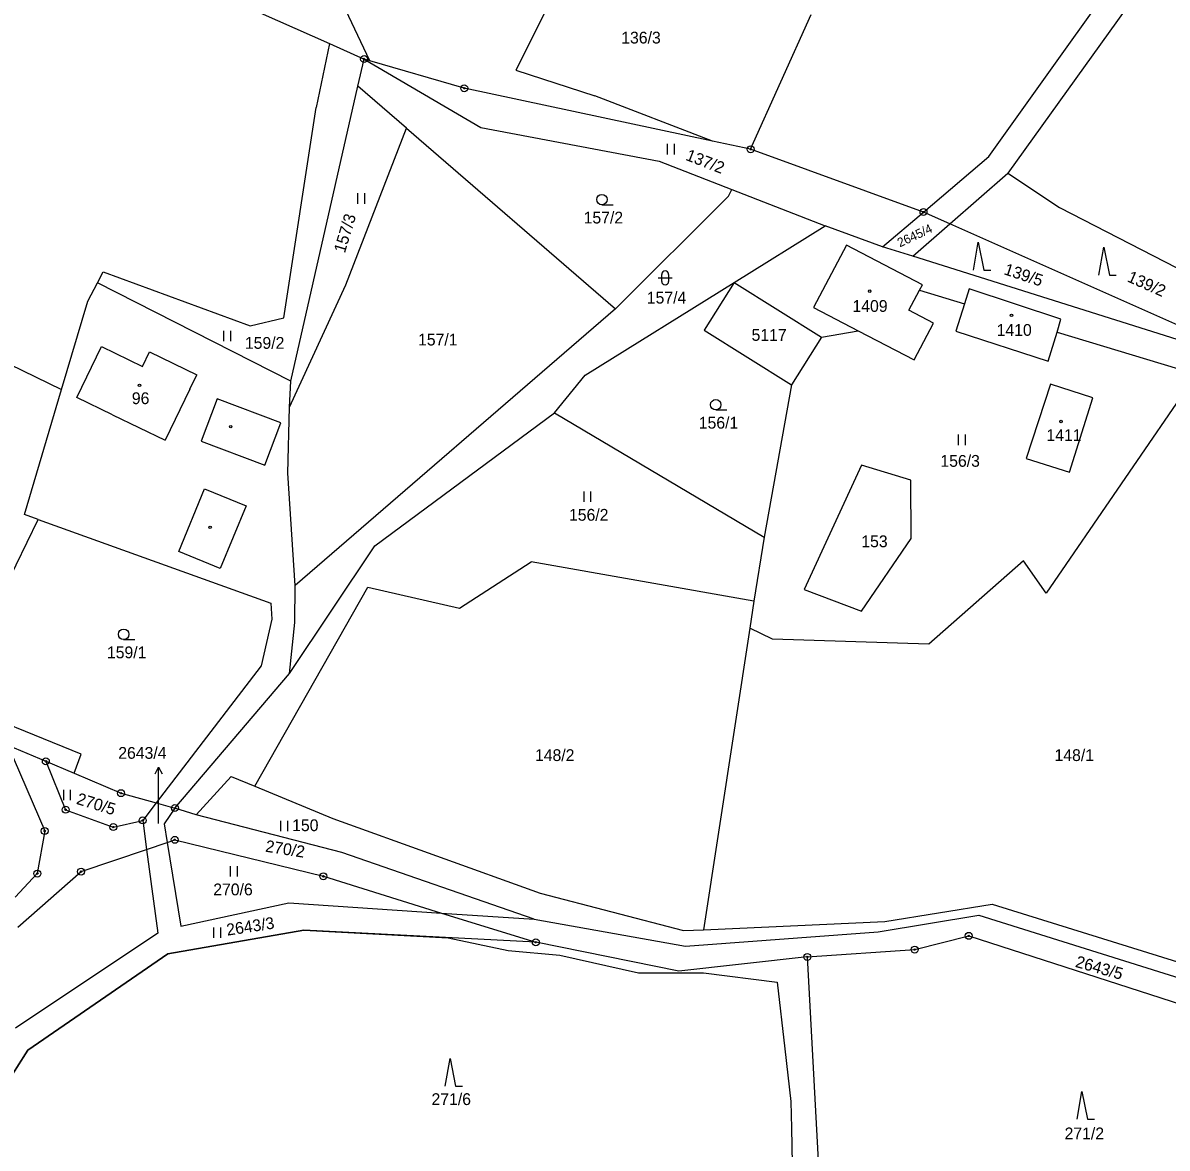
# Model space of a CAD drawing. Extents: x -439246 to -433691, y -1130252 to -1121148.
# Drawn here: x -436505.5 to -436340.6, y -1123578.6 to -1123416.5 of the extents above; entities that cross this region are included whole.
import ezdxf

# ---------------------------------------------------------------- set-up
doc = ezdxf.new("R2010")
doc.units = 0
for name, color, linetype in [('Vrstva 1', 7, 'Continuous'), ('Vrstva 16', 7, 'Continuous'), ('Vrstva 18', 7, 'Continuous'), ('Vrstva 19', 7, 'Continuous'), ('Vrstva 24', 7, 'Continuous'), ('Vrstva 25', 7, 'Continuous'), ('Vrstva 3', 7, 'Continuous'), ('Vrstva 37', 7, 'Continuous'), ('Vrstva 4', 7, 'Continuous'), ('Vrstva 52', 7, 'Continuous'), ('Vrstva 6', 7, 'Continuous')]:
    doc.layers.add(name, color=color, linetype=linetype)

msp = doc.modelspace()

# ---------------------------------------------------------------- linework, layer by layer
at = {"layer": 'Vrstva 1'}
for p, q in [((-436492.31, -1123405.7), (-436461.3, -1123419.49)), ((-436455.47, -1123421.96), (-436462.41, -1123407.38)), ((-436400.62, -1123434.71), (-436391.9, -1123415.32)), ((-436461.3, -1123419.49), (-436463.24, -1123428.7)), ((-436461.3, -1123419.49), (-436456.31, -1123421.71)), ((-436457.2, -1123425.62), (-436456.31, -1123421.71)), ((-436455.47, -1123421.96), (-436456.31, -1123421.71)), ((-436441.89, -1123425.92), (-436455.47, -1123421.96)), ((-436466.87, -1123468.11), (-436457.2, -1123425.62)), ((-436450.21, -1123431.67), (-436457.2, -1123425.62)), ((-436406.1, -1123433.54), (-436441.89, -1123425.92)), ((-436406.1, -1123433.54), (-436423.05, -1123427)), ((-436400.62, -1123434.71), (-436406.1, -1123433.54)), ((-436375.71, -1123443.76), (-436400.62, -1123434.71)), ((-436375.71, -1123443.76), (-436366.29, -1123435.75)), ((-436371.89, -1123445.46), (-436363.56, -1123438.14)), ((-436381.6, -1123448.77), (-436375.71, -1123443.76)), ((-436371.89, -1123445.46), (-436375.71, -1123443.76)), ((-436377.23, -1123450.14), (-436371.89, -1123445.46)), ((-436335.46, -1123461.65), (-436371.89, -1123445.46)), ((-436386.82, -1123448.53), (-436391.58, -1123457.5)), ((-436375.85, -1123454.23), (-436386.82, -1123448.53)), ((-436377.81, -1123457.91), (-436376.28, -1123455.04)), ((-436376.28, -1123455.04), (-436375.85, -1123454.23)), ((-436376.28, -1123455.04), (-436369.82, -1123457)), ((-436369.14, -1123454.81), (-436369.82, -1123457)), ((-436355.9, -1123459.21), (-436369.14, -1123454.81)), ((-436369.82, -1123457), (-436371.03, -1123460.94)), ((-436391.58, -1123457.5), (-436385.12, -1123460.87)), ((-436374.29, -1123459.78), (-436377.81, -1123457.91)), ((-436377.07, -1123465.07), (-436374.29, -1123459.78)), ((-436356.46, -1123461.06), (-436355.9, -1123459.21)), ((-436390.42, -1123461.81), (-436385.12, -1123460.87)), ((-436385.12, -1123460.87), (-436377.07, -1123465.07)), ((-436371.03, -1123460.94), (-436357.73, -1123465.25)), ((-436357.73, -1123465.25), (-436356.46, -1123461.06)), ((-436356.46, -1123461.06), (-436336.41, -1123467.15)), ((-436357.4, -1123468.58), (-436360.91, -1123479.26)), ((-436351.31, -1123470.55), (-436357.4, -1123468.58)), ((-436354.68, -1123481.24), (-436351.31, -1123470.55)), ((-436360.91, -1123479.26), (-436354.68, -1123481.24))]:
    msp.add_line(p, q, dxfattribs=at)
for points in [[(-436366.29, -1123435.75), (-436340.92, -1123400.2)], [(-436340.4, -1123405.87), (-436363.56, -1123438.14)], [(-436429.09, -1123412.58), (-436434.46, -1123423.3)], [(-436456.31, -1123421.71), (-436439.5, -1123431.56)], [(-436434.46, -1123423.3), (-436423.05, -1123427)], [(-436467.86, -1123459.02), (-436463.24, -1123428.7)], [(-436458.96, -1123454.25), (-436450.21, -1123431.67)], [(-436450.21, -1123431.67), (-436420.09, -1123457.71)], [(-436439.5, -1123431.56), (-436413.78, -1123436.42)], [(-436413.78, -1123436.42), (-436403.35, -1123440.49)], [(-436363.56, -1123438.14), (-436356.09, -1123443.13)], [(-436403.83, -1123441.48), (-436403.35, -1123440.49)], [(-436403.35, -1123440.49), (-436389.86, -1123445.75)], [(-436420.09, -1123457.71), (-436403.83, -1123441.48)], [(-436356.09, -1123443.13), (-436320.6, -1123461.35)], [(-436402.98, -1123453.91), (-436389.86, -1123445.75)], [(-436381.6, -1123448.77), (-436389.86, -1123445.75)], [(-436377.23, -1123450.14), (-436381.6, -1123448.77)], [(-436324.06, -1123466.86), (-436377.23, -1123450.14)], [(-436494.75, -1123453.94), (-436493.93, -1123452.37)], [(-436493.93, -1123452.37), (-436472.74, -1123460.14)], [(-436496.14, -1123456.61), (-436494.75, -1123453.94)], [(-436466.87, -1123468.11), (-436494.75, -1123453.94)], [(-436424.45, -1123467.25), (-436402.98, -1123453.91)], [(-436402.98, -1123453.91), (-436407.3, -1123460.77)], [(-436402.98, -1123453.91), (-436390.42, -1123461.81)], [(-436467.07, -1123471.89), (-436458.96, -1123454.25)], [(-436499.91, -1123469.32), (-436496.14, -1123456.61)], [(-436472.74, -1123460.14), (-436467.86, -1123459.02)], [(-436420.09, -1123457.71), (-436466.24, -1123497.56)], [(-436407.3, -1123460.77), (-436394.73, -1123468.67)], [(-436390.42, -1123461.81), (-436394.73, -1123468.67)], [(-436428.87, -1123472.71), (-436424.45, -1123467.25)], [(-436336.41, -1123467.15), (-436358.04, -1123498.66)], [(-436467.07, -1123471.89), (-436466.87, -1123468.11)], [(-436394.73, -1123468.67), (-436398.66, -1123490.63)], [(-436505.25, -1123487.36), (-436499.91, -1123469.32)], [(-436467.31, -1123481.41), (-436467.07, -1123471.89)], [(-436454.78, -1123491.87), (-436428.87, -1123472.71)], [(-436428.87, -1123472.71), (-436398.66, -1123490.63)], [(-436384.65, -1123480.23), (-436392.89, -1123498.16)], [(-436377.54, -1123482.41), (-436384.65, -1123480.23)], [(-436466.24, -1123497.56), (-436467.31, -1123481.41)], [(-436377.47, -1123490.79), (-436377.54, -1123482.41)], [(-436515.99, -1123514.17), (-436503.3, -1123488.07)], [(-436503.3, -1123488.07), (-436505.25, -1123487.36)], [(-436503.3, -1123488.07), (-436469.77, -1123500.11)], [(-436467.08, -1123510.26), (-436454.78, -1123491.87)], [(-436398.66, -1123490.63), (-436400.16, -1123499.84)], [(-436384.65, -1123501.28), (-436377.47, -1123490.79)], [(-436442.59, -1123500.82), (-436432.22, -1123494.16)], [(-436400.16, -1123499.84), (-436432.22, -1123494.16)], [(-436361.3, -1123494.01), (-436374.94, -1123506.02)], [(-436358.04, -1123498.66), (-436361.3, -1123494.01)], [(-436472.06, -1123526.49), (-436455.78, -1123497.82)], [(-436466.28, -1123502.89), (-436466.24, -1123497.56)], [(-436455.78, -1123497.82), (-436442.59, -1123500.82)], [(-436392.89, -1123498.16), (-436384.65, -1123501.28)], [(-436469.77, -1123500.11), (-436469.6, -1123502.45)], [(-436400.16, -1123499.84), (-436400.75, -1123503.73)], [(-436469.6, -1123502.45), (-436471.14, -1123509.15)], [(-436467.08, -1123510.26), (-436466.28, -1123502.89)], [(-436400.75, -1123503.73), (-436407.4, -1123547.18)], [(-436397.46, -1123505.29), (-436400.75, -1123503.73)], [(-436374.94, -1123506.02), (-436397.46, -1123505.29)], [(-436471.14, -1123509.15), (-436486.27, -1123528.91)], [(-436483.58, -1123529.65), (-436467.08, -1123510.26)], [(-436497.1, -1123521.87), (-436515.99, -1123514.17)], [(-436507.63, -1123520.59), (-436502.33, -1123532.95)], [(-436507.63, -1123520.59), (-436502.17, -1123522.91)], [(-436502.17, -1123522.91), (-436499.32, -1123529.89)], [(-436502.17, -1123522.91), (-436498.11, -1123524.63)], [(-436498.11, -1123524.63), (-436497.1, -1123521.87)], [(-436498.11, -1123524.63), (-436491.34, -1123527.5)], [(-436480.52, -1123530.62), (-436475.46, -1123525.08)], [(-436475.46, -1123525.08), (-436472.06, -1123526.49)], [(-436472.06, -1123526.49), (-436460.84, -1123531.16)], [(-436491.34, -1123527.5), (-436486.27, -1123528.91)], [(-436499.32, -1123529.89), (-436492.46, -1123532.39)], [(-436486.27, -1123528.91), (-436488.22, -1123531.42)], [(-436486.27, -1123528.91), (-436483.58, -1123529.65)], [(-436483.58, -1123529.65), (-436485.14, -1123531.93)], [(-436480.52, -1123530.62), (-436483.58, -1123529.65)], [(-436492.46, -1123532.39), (-436488.22, -1123531.42)], [(-436488.22, -1123531.42), (-436487.65, -1123535.6)], [(-436459.54, -1123536.06), (-436480.52, -1123530.62)], [(-436460.84, -1123531.16), (-436430.92, -1123541.9)], [(-436502.33, -1123532.95), (-436503.4, -1123539.09)], [(-436485.14, -1123531.93), (-436484.7, -1123534.6)], [(-436487.65, -1123535.6), (-436484.7, -1123534.6)], [(-436484.7, -1123534.6), (-436483.59, -1123534.22)], [(-436484.7, -1123534.6), (-436482.74, -1123546.65)], [(-436483.59, -1123534.22), (-436462.18, -1123539.48)], [(-436497.1, -1123538.81), (-436487.65, -1123535.6)], [(-436487.65, -1123535.6), (-436486.02, -1123547.67)], [(-436431.79, -1123545.67), (-436459.54, -1123536.06)], [(-436503.4, -1123539.09), (-436506.61, -1123542.48)], [(-436506.21, -1123546.83), (-436497.1, -1123538.81)], [(-436462.18, -1123539.48), (-436445.15, -1123544.77)], [(-436430.92, -1123541.9), (-436410.31, -1123547.31)], [(-436482.74, -1123546.65), (-436467.16, -1123543.28)], [(-436467.16, -1123543.28), (-436445.15, -1123544.77)], [(-436445.15, -1123544.77), (-436431.79, -1123545.67)], [(-436445.15, -1123544.77), (-436431.57, -1123548.98)], [(-436381.29, -1123546.01), (-436365.82, -1123543.49)], [(-436365.82, -1123543.49), (-436336.96, -1123552.47)], [(-436431.79, -1123545.67), (-436410, -1123549.56)], [(-436407.4, -1123547.18), (-436381.29, -1123546.01)], [(-436382.26, -1123547.5), (-436367.72, -1123545.06)], [(-436367.72, -1123545.06), (-436337.88, -1123554.44)], [(-436486.02, -1123547.67), (-436506.53, -1123561.38)], [(-436465, -1123547.26), (-436484.6, -1123550.65)], [(-436431.57, -1123548.98), (-436465, -1123547.26)], [(-436410.31, -1123547.31), (-436407.4, -1123547.18)], [(-436410, -1123549.56), (-436382.26, -1123547.5)], [(-436376.97, -1123550.04), (-436369.19, -1123548.06)], [(-436369.19, -1123548.06), (-436336.89, -1123558.47)], [(-436410.96, -1123553.17), (-436431.57, -1123548.98)], [(-436484.6, -1123550.65), (-436504.79, -1123564.52)], [(-436392.46, -1123551.09), (-436410.96, -1123553.17)], [(-436392.46, -1123551.09), (-436376.97, -1123550.04)], [(-436392.46, -1123551.09), (-436390.51, -1123587.54)], [(-436504.79, -1123564.52), (-436515.51, -1123581.4)]]:
    msp.add_lwpolyline(points, dxfattribs=at)
at = {"layer": 'Vrstva 16'}
msp.add_line((-436485.93, -1123526.73), (-436485.93, -1123523.73), dxfattribs=at)
for points in [[(-436486.43, -1123524.73), (-436485.93, -1123523.73), (-436485.43, -1123524.73)], [(-436485.93, -1123531.86), (-436485.93, -1123526.73)]]:
    msp.add_lwpolyline(points, dxfattribs=at)
at = {"layer": 'Vrstva 24'}
for centre, radius in [((-436456.31, -1123421.71), 0.5), ((-436456.31, -1123421.71), 0.1), ((-436441.89, -1123425.92), 0.5), ((-436441.89, -1123425.92), 0.1), ((-436400.62, -1123434.71), 0.5), ((-436400.62, -1123434.71), 0.1), ((-436375.71, -1123443.76), 0.5), ((-436375.71, -1123443.76), 0.1), ((-436502.17, -1123522.91), 0.5), ((-436502.17, -1123522.91), 0.1), ((-436491.34, -1123527.5), 0.5), ((-436491.34, -1123527.5), 0.1), ((-436499.32, -1123529.89), 0.5), ((-436499.32, -1123529.89), 0.1), ((-436483.58, -1123529.65), 0.5), ((-436483.58, -1123529.65), 0.1), ((-436488.22, -1123531.42), 0.5), ((-436488.22, -1123531.42), 0.1), ((-436502.33, -1123532.95), 0.5), ((-436502.33, -1123532.95), 0.1), ((-436492.46, -1123532.39), 0.5), ((-436492.46, -1123532.39), 0.1), ((-436483.59, -1123534.22), 0.5), ((-436483.59, -1123534.22), 0.1), ((-436503.4, -1123539.09), 0.5), ((-436503.4, -1123539.09), 0.1), ((-436497.1, -1123538.81), 0.5), ((-436497.1, -1123538.81), 0.1), ((-436462.18, -1123539.48), 0.5), ((-436462.18, -1123539.48), 0.1), ((-436369.19, -1123548.06), 0.5), ((-436369.19, -1123548.06), 0.1), ((-436431.57, -1123548.98), 0.5), ((-436431.57, -1123548.98), 0.1), ((-436376.97, -1123550.04), 0.5), ((-436392.46, -1123551.09), 0.5), ((-436392.46, -1123551.09), 0.1), ((-436376.97, -1123550.04), 0.1)]:
    msp.add_circle(centre, radius, dxfattribs=at)
at = {"layer": 'Vrstva 25'}
for p, q in [((-436412.6, -1123435.45), (-436412.6, -1123433.95)), ((-436411.6, -1123435.45), (-436411.6, -1123433.95)), ((-436457.2, -1123442.56), (-436457.2, -1123441.06)), ((-436456.2, -1123442.56), (-436456.2, -1123441.06)), ((-436422.04, -1123442.71), (-436420.44, -1123442.71)), ((-436413.93, -1123453.25), (-436411.93, -1123453.25)), ((-436413.43, -1123453.75), (-436413.43, -1123452.75)), ((-436412.43, -1123452.75), (-436412.43, -1123453.75)), ((-436476.54, -1123462.38), (-436476.54, -1123460.88)), ((-436475.54, -1123462.38), (-436475.54, -1123460.88)), ((-436405.64, -1123472.27), (-436404.04, -1123472.27)), ((-436370.65, -1123477.34), (-436370.65, -1123475.84)), ((-436369.65, -1123477.34), (-436369.65, -1123475.84)), ((-436424.62, -1123485.54), (-436424.62, -1123484.04)), ((-436423.62, -1123485.54), (-436423.62, -1123484.04)), ((-436490.96, -1123505.36), (-436489.36, -1123505.36)), ((-436499.6, -1123528.5), (-436499.6, -1123527)), ((-436498.6, -1123528.5), (-436498.6, -1123527)), ((-436468.3, -1123532.97), (-436468.3, -1123531.47)), ((-436467.3, -1123532.97), (-436467.3, -1123531.47)), ((-436475.57, -1123539.52), (-436475.57, -1123538.02)), ((-436474.57, -1123539.52), (-436474.57, -1123538.02)), ((-436477.97, -1123548.34), (-436477.97, -1123546.84)), ((-436476.97, -1123548.34), (-436476.97, -1123546.84))]:
    msp.add_line(p, q, dxfattribs=at)
for points in [[(-436368.51, -1123452.12), (-436367.81, -1123448.12), (-436367.01, -1123452.12), (-436366.01, -1123452.12)], [(-436350.43, -1123452.84), (-436349.73, -1123448.84), (-436348.93, -1123452.84), (-436347.93, -1123452.84)], [(-436444.62, -1123569.74), (-436443.92, -1123565.74), (-436443.12, -1123569.74), (-436442.12, -1123569.74)], [(-436353.58, -1123574.47), (-436352.88, -1123570.47), (-436352.08, -1123574.47), (-436351.08, -1123574.47)]]:
    msp.add_lwpolyline(points, dxfattribs=at)
for centre, radius in [((-436422.04, -1123441.96), 0.75), ((-436383.45, -1123455.16), 0.175), ((-436363.03, -1123458.65), 0.175), ((-436488.68, -1123468.74), 0.175), ((-436405.64, -1123471.52), 0.75), ((-436355.89, -1123473.94), 0.175), ((-436475.54, -1123474.68), 0.175), ((-436478.5, -1123489.2), 0.175), ((-436490.96, -1123504.61), 0.75)]:
    msp.add_circle(centre, radius, dxfattribs=at)
for centre, start, end in [((-436412.93, -1123452.75), 0, 180), ((-436412.93, -1123453.75), 180, 0)]:
    msp.add_arc(centre, 0.5, start, end, dxfattribs=at)
at = {"layer": 'Vrstva 3'}
for points in [[(-436386.82, -1123448.53), (-436391.58, -1123457.5)], [(-436375.85, -1123454.23), (-436386.82, -1123448.53)], [(-436377.81, -1123457.91), (-436376.28, -1123455.04)], [(-436376.28, -1123455.04), (-436375.85, -1123454.23)], [(-436369.14, -1123454.81), (-436369.82, -1123457)], [(-436355.9, -1123459.21), (-436369.14, -1123454.81)], [(-436369.82, -1123457), (-436371.03, -1123460.94)], [(-436391.58, -1123457.5), (-436385.12, -1123460.87)], [(-436374.29, -1123459.78), (-436377.81, -1123457.91)], [(-436377.07, -1123465.07), (-436374.29, -1123459.78)], [(-436356.46, -1123461.06), (-436355.9, -1123459.21)], [(-436385.12, -1123460.87), (-436377.07, -1123465.07)], [(-436371.03, -1123460.94), (-436357.73, -1123465.25)], [(-436357.73, -1123465.25), (-436356.46, -1123461.06)], [(-436497.69, -1123470.49), (-436494.14, -1123463.15)], [(-436494.14, -1123463.15), (-436488.25, -1123466)], [(-436488.25, -1123466), (-436487.23, -1123463.9)], [(-436487.23, -1123463.9), (-436480.41, -1123467.2)], [(-436481.42, -1123469.29), (-436480.41, -1123467.2)], [(-436357.4, -1123468.58), (-436360.91, -1123479.26)], [(-436351.31, -1123470.55), (-436357.4, -1123468.58)], [(-436492.57, -1123472.97), (-436497.69, -1123470.49)], [(-436481.42, -1123469.29), (-436484.97, -1123476.64)], [(-436354.68, -1123481.24), (-436351.31, -1123470.55)], [(-436492.57, -1123472.97), (-436484.97, -1123476.64)], [(-436360.91, -1123479.26), (-436354.68, -1123481.24)]]:
    msp.add_lwpolyline(points, dxfattribs=at)
at = {"layer": 'Vrstva 37'}
for centre in [(-436383.45, -1123455.16), (-436363.03, -1123458.65), (-436488.68, -1123468.74), (-436355.89, -1123473.94)]:
    msp.add_circle(centre, 0.175, dxfattribs=at)
at = {"layer": 'Vrstva 4'}
for points in [[(-436497.69, -1123470.49), (-436494.14, -1123463.15)], [(-436494.14, -1123463.15), (-436488.25, -1123466)], [(-436488.25, -1123466), (-436487.23, -1123463.9)], [(-436487.23, -1123463.9), (-436480.41, -1123467.2)], [(-436481.42, -1123469.29), (-436480.41, -1123467.2)], [(-436492.57, -1123472.97), (-436497.69, -1123470.49)], [(-436481.42, -1123469.29), (-436484.97, -1123476.64)], [(-436477.49, -1123470.7), (-436479.77, -1123476.78)], [(-436468.32, -1123474.13), (-436477.49, -1123470.7)], [(-436492.57, -1123472.97), (-436484.97, -1123476.64)], [(-436470.6, -1123480.22), (-436468.32, -1123474.13)], [(-436479.77, -1123476.78), (-436470.6, -1123480.22)], [(-436483.01, -1123492.67), (-436479.3, -1123483.65)], [(-436479.3, -1123483.65), (-436473.33, -1123486.11)], [(-436473.33, -1123486.11), (-436477.04, -1123495.13)], [(-436477.04, -1123495.13), (-436483.01, -1123492.67)]]:
    msp.add_lwpolyline(points, dxfattribs=at)
at = {"layer": 'Vrstva 52'}
for points in [[(-436504.79, -1123564.52), (-436484.6, -1123550.65), (-436465, -1123547.26), (-436444.22, -1123548.33), (-436435.56, -1123550.18), (-436428.09, -1123550.82)], [(-436428.09, -1123550.82), (-436416.79, -1123553.38), (-436407.41, -1123553.38), (-436396.81, -1123554.71), (-436395.7, -1123564.33), (-436394.83, -1123571.94), (-436394.74, -1123575.78), (-436394.61, -1123580.89), (-436395.16, -1123587.31), (-436401.25, -1123587.02), (-436451.96, -1123584.54), (-436464.71, -1123583.91), (-436505.93, -1123581.32), (-436515.2, -1123580.92), (-436504.79, -1123564.52)]]:
    msp.add_lwpolyline(points, dxfattribs=at)
at = {"layer": 'Vrstva 6'}
msp.add_lwpolyline([(-436602.71, -1123419.29), (-436499.91, -1123469.32)], dxfattribs=at)

# ---------------------------------------------------------------- texts
at = {"layer": 'Vrstva 16'}
msp.add_text('2643/4', height=1.7, dxfattribs=at).set_placement((-436491.74, -1123522.55))
at = {"layer": 'Vrstva 18'}
for s, height, p in [('136/3', 1.7, (-436419.26, -1123419.48)), ('157/2', 1.7, (-436424.68, -1123445.41)), ('157/4', 1.7, (-436415.58, -1123456.95)), ('5117', 1.7, (-436400.48, -1123462.32)), ('159/2', 1.7, (-436473.49, -1123463.47)), ('157/1', 1.7, (-436448.54, -1123462.99)), ('156/1', 1.7, (-436408.09, -1123474.97)), ('156/3', 1.7, (-436373.27, -1123480.47)), ('156/2', 1.7, (-436426.79, -1123488.24)), ('153', 1.7, (-436384.67, -1123492.06)), ('159/1', 1.7, (-436493.37, -1123508.06)), ('148/2', 1.7, (-436431.69, -1123522.87)), ('148/1', 1.7, (-436356.83, -1123522.87)), ('150', 1.7, (-436466.68, -1123532.97)), ('2643/4', 0.1, (-436486.16, -1123531.86)), ('270/6', 1.7, (-436478.05, -1123542.22)), ('271/6', 1.7, (-436446.6, -1123572.44)), ('271/2', 1.7, (-436355.38, -1123577.38))]:
    msp.add_text(s, height=height, dxfattribs=at).set_placement(p)
for s, height, rotation, p in [('137/2', 1.7, 338.6832, (-436410.1, -1123436.22)), ('157/3', 1.7, 73.3183, (-436459.09, -1123449.77)), ('2645/4', 1.3, 25.0778, (-436379.11, -1123448.86)), ('139/5', 1.7, 341.6436, (-436364.24, -1123452.71)), ('139/2', 1.7, 336.0389, (-436346.48, -1123453.72)), ('270/5', 1.7, 342.8787, (-436497.88, -1123529.02)), ('270/2', 1.7, 350.9659, (-436470.62, -1123535.92)), ('2643/3', 1.7, 8.6972, (-436476.02, -1123548.04)), ('2643/5', 1.7, 344.1727, (-436353.94, -1123552.51))]:
    msp.add_text(s, height=height, rotation=rotation, dxfattribs=at).set_placement(p)
at = {"layer": 'Vrstva 19'}
for s, p in [('1409', (-436385.94, -1123458.15)), ('1410', (-436365.17, -1123461.6)), ('96', (-436489.78, -1123471.44)), ('1411', (-436357.99, -1123476.75))]:
    msp.add_text(s, height=1.7, dxfattribs=at).set_placement(p)

doc.saveas('drawing.dxf')
